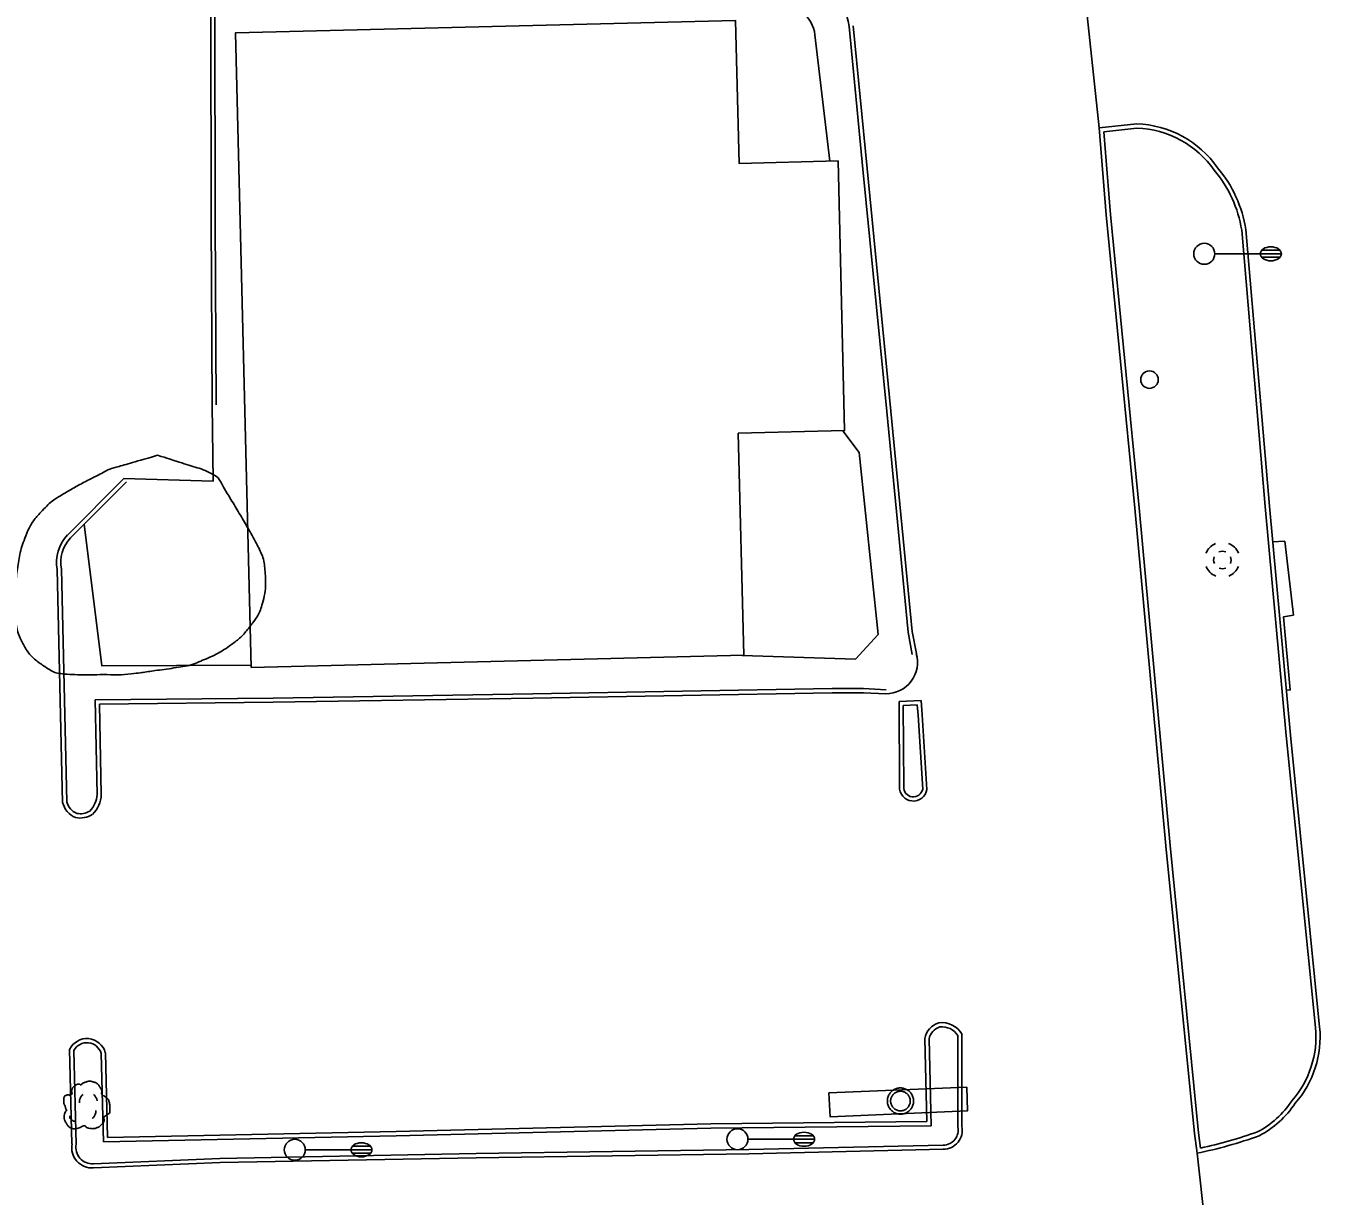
# Model space of a CAD drawing. Extents: x 2145380 to 2157287, y 139568 to 149130.
# Drawn here: x 2150511 to 2150695.7, y 140074.5 to 140241.4 of the extents above; entities that cross this region are included whole.
import ezdxf

# ---------------------------------------------------------------- set-up
doc = ezdxf.new("R2010")
doc.units = 0
for name, color, linetype in [('TOPO_Asphalt', 7, 'Continuous'), ('TOPO_Building', 7, 'Continuous'), ('TOPO_Curb Back', 7, 'Continuous'), ('TOPO_DRAIN_Inlet Grate', 7, 'Continuous'), ('TOPO_DRAIN_Manhole', 7, 'Continuous'), ('TOPO_Light Pole', 7, 'Continuous'), ('TOPO_Misc', 7, 'Continuous'), ('TOPO_Power Pole', 7, 'Continuous'), ('TOPO_Sidewalk', 7, 'Continuous'), ('TOPO_Sign', 7, 'Continuous'), ('TOPO_Tree', 7, 'Continuous'), ('TOPO_Tree Line', 7, 'Continuous')]:
    doc.layers.add(name, color=color, linetype=linetype)

# ---------------------------------------------------------------- blocks, each defined once
blk = doc.blocks.new('LP')
at = {"layer": 'TOPO_Light Pole'}
blk.add_line((3.81, 0), (20.32, 0), dxfattribs=at)
for points in [[(20.32, 0), (27.94, 0)], [(20.32, 0), (23.5, 0)], [(20.83, 1.27), (27.43, 1.27)], [(20.83, 1.27), (23.5, 1.27)], [(23.71, 1.27), (27.43, 1.27)], [(23.71, 0), (27.94, 0)], [(20.83, -1.27), (27.43, -1.27)], [(20.83, -1.27), (23.5, -1.27)], [(23.71, -1.27), (27.43, -1.27)]]:
    blk.add_lwpolyline(points, dxfattribs=at)
blk.add_circle((0, 0), 3.81, dxfattribs=at)
blk.add_ellipse((24.13, 0), major_axis=(3.81, 0), ratio=0.666667, dxfattribs=at)
blk = doc.blocks.new('MHEXST')
at = {"layer": 'TOPO_DRAIN_Manhole'}
for centre, radius, start, end in [((-0.14, 0.26), 12.7, 112.97475, 158.26364), ((-0.14, 0.26), 12.7, 22.07441, 68.69913), ((-0.08, 0.11), 6.35, 157.97219, 204.16105), ((-0.08, 0.11), 6.35, 66.19406, 113.69103), ((-0.08, 0.11), 6.35, 336.80229, 21.40458), ((-0.14, 0.26), 12.7, 202.6921, 248.19382), ((-0.08, 0.11), 6.35, 248.57914, 293.19947), ((-0.14, 0.26), 12.7, 291.79631, 337.30323)]:
    blk.add_arc(centre, radius, start, end, dxfattribs=at)
blk = doc.blocks.new('TREE')
at = {"layer": 'TOPO_Tree'}
for points in [[(-3.49, 17.6), (-3.07, 18.27), (-2.58, 18.8), (-1.9, 19.19), (-1.05, 19.68), (-0.19, 19.96), (0.74, 20.24), (1.62, 20.51), (2.51, 20.82), (3.39, 20.77), (4.1, 20.73), (4.8, 20.47), (5.51, 20.24), (6.43, 19.95), (7.32, 19.73), (8.15, 19.19), (9.36, 18.4), (10.02, 17.21), (10.8, 16.01), (11.24, 15.33), (11.58, 14.62), (11.86, 13.89), (12.17, 13.08), (11.37, 12.02), (11.86, 11.25), (12, 11.03), (12.18, 10.86), (12.39, 10.72), (12.91, 10.35), (13.45, 10.02), (13.97, 9.66), (14.7, 9.16), (15.41, 8.68), (16.09, 8.07), (16.7, 7.53), (16.93, 6.73), (17.15, 5.95), (17.59, 4.38), (17.71, 2.77), (17.68, 1.19), (17.65, -0.25), (17.83, -2.22), (16.62, -3.04), (15.47, -3.83), (14.31, -4.58), (13.16, -5.35)], [(-14.07, -0.4), (-14.17, 0.5), (-14.37, 1.38), (-14.6, 2.25), (-14.84, 3.17), (-15.47, 3.96), (-15.66, 4.9), (-15.8, 5.59), (-15.71, 6.31), (-15.66, 7.01), (-15.6, 7.91), (-15.72, 8.8), (-15.13, 9.66), (-14.62, 10.42), (-13.76, 10.49), (-13.02, 10.72), (-12.18, 10.98), (-11.06, 10), (-10.37, 10.72), (-9.4, 11.74), (-10.29, 13.28), (-9.84, 14.42), (-9.56, 15.15), (-9.32, 15.89), (-8.78, 16.54), (-8.18, 17.26), (-7.5, 17.68), (-6.67, 18.13), (-6.14, 18.41), (-5.61, 18.61), (-5.08, 18.66), (-4.55, 18.71), (-4.02, 18.54), (-3.49, 18.13)], [(-4.21, 5.09), (-4.46, 6.09), (-4.3, 7.21), (-3.84, 8.21), (-3.33, 9.34), (-2.71, 10.27), (-1.64, 10.97)], [(5.89, 11.15), (6.5, 10.68), (6.96, 10.17), (7.36, 9.5), (7.93, 8.56), (8.31, 7.6), (8.46, 6.56)], [(13.16, -5.34), (13.25, -5.81), (13.36, -6.28), (13.45, -6.75), (13.76, -8.52), (12.24, -10.03), (10.8, -11.51), (9.98, -12.34), (9.13, -12.77), (8.15, -13.1), (5.97, -13.83), (3.32, -13.56), (1.27, -13.1), (0.49, -12.92), (-0.06, -11.44), (-0.84, -11.51), (-2.04, -11.61), (-3.28, -12.78), (-4.55, -13.1), (-6.06, -13.47), (-7.77, -14.03), (-9.31, -13.62), (-11.36, -13.09), (-12.84, -11.41), (-14.07, -9.39), (-15.32, -7.35), (-15.61, -5.13), (-15.13, -3.04), (-14.87, -1.89), (-13.91, -0.75), (-13.54, 0.13)], [(-11.38, -4.46), (-11.47, -5.41), (-11.03, -6.32), (-10.09, -7.22), (-9.3, -7.97), (-8.49, -8.26), (-7.7, -8.14)], [(4.79, -6.29), (5.71, -5.66), (6.3, -4.92), (6.81, -3.91), (7.36, -2.81), (7.63, -1.7), (7.54, -0.6)]]:
    blk.add_open_spline(points, degree=3, dxfattribs=at)
blk = doc.blocks.new('POST')
at = {"layer": 'TOPO_Misc'}
for start, end in [(90, 180), (180, 270), (360, 90), (270, 0)]:
    blk.add_arc((-0.01, 0.03), 3.16, start, end, dxfattribs=at)

msp = doc.modelspace()

# ---------------------------------------------------------------- linework, layer by layer
at = {"layer": 'TOPO_Asphalt'}
for p, q in [((2150661.47, 140252.17), (2150664.16, 140226.88)), ((2150678.12, 140080.63), (2150680.8, 140056.77))]:
    msp.add_line(p, q, dxfattribs=at)
msp.add_lwpolyline([(2150524.92, 140176.86), (2150537.73, 140176.5), (2150537.56, 140187.39)], dxfattribs=at)
msp.add_arc((2150633.73, 140150.67), 4.51, 269.8355, 16.008, dxfattribs=at)
at = {"layer": 'TOPO_Building'}
msp.add_lwpolyline([(2150543.14, 140149.93), (2150613.44, 140151.65), (2150612.66, 140183.33), (2150627.83, 140183.71), (2150626.89, 140222.17), (2150612.77, 140221.82), (2150612.27, 140242.2), (2150540.92, 140240.46)], close=True, dxfattribs=at)
at = {"layer": 'TOPO_Curb Back'}
for p, q in [((2150664.16, 140226.88), (2150669.52, 140227.47)), ((2150665.16, 140214.48), (2150664.16, 140226.88)), ((2150664.81, 140226.35), (2150669.54, 140226.87)), ((2150665.76, 140214.53), (2150664.81, 140226.35)), ((2150669.25, 140172.64), (2150665.16, 140214.48)), ((2150669.85, 140172.7), (2150665.76, 140214.53)), ((2150684.5, 140212.31), (2150687.85, 140172.87)), ((2150685.09, 140212.38), (2150688.45, 140172.92)), ((2150687.85, 140172.87), (2150690.85, 140140.21)), ((2150688.45, 140172.92), (2150691.45, 140140.27)), ((2150673.68, 140124.48), (2150669.25, 140172.64)), ((2150674.28, 140124.53), (2150669.85, 140172.7)), ((2150638.75, 140145.2), (2150635.61, 140145.08)), ((2150635.61, 140145.08), (2150635.66, 140132.92)), ((2150638.91, 140143.15), (2150638.75, 140145.2)), ((2150638.19, 140144.58), (2150636.21, 140144.5)), ((2150636.21, 140144.5), (2150636.26, 140132.91)), ((2150638.31, 140143.11), (2150638.19, 140144.58)), ((2150638.97, 140132.56), (2150638.31, 140143.11)), ((2150639.57, 140132.53), (2150638.91, 140143.15)), ((2150690.85, 140140.21), (2150695.02, 140098.55)), ((2150691.45, 140140.27), (2150695.62, 140098.61)), ((2150677.76, 140083.45), (2150673.68, 140124.48)), ((2150678.35, 140083.52), (2150674.28, 140124.53)), ((2150643.98, 140097.4), (2150643.98, 140084.38)), ((2150644.58, 140097.57), (2150644.58, 140084.45)), ((2150517.57, 140081.94), (2150517.23, 140095.41)), ((2150518.17, 140081.89), (2150517.83, 140095.28)), ((2150639.58, 140085.14), (2150639.29, 140096.98)), ((2150640.2, 140084.54), (2150639.89, 140096.93)), ((2150521.73, 140094.86), (2150522.07, 140082.27)), ((2150522.33, 140094.94), (2150522.66, 140082.88)), ((2150563.82, 140083.7), (2150608.72, 140084.81)), ((2150563.84, 140083.11), (2150608.74, 140084.21)), ((2150608.72, 140084.81), (2150639.58, 140085.14)), ((2150608.74, 140084.21), (2150640.2, 140084.54)), ((2150522.07, 140082.27), (2150563.84, 140083.11)), ((2150522.66, 140082.88), (2150563.82, 140083.7)), ((2150678.12, 140080.63), (2150677.76, 140083.45)), ((2150678.63, 140081.35), (2150678.35, 140083.52)), ((2150575.24, 140080.56), (2150538.68, 140079.88)), ((2150614.15, 140081.13), (2150575.24, 140080.56)), ((2150614.16, 140080.53), (2150575.25, 140079.96)), ((2150641.9, 140081.78), (2150614.15, 140081.13)), ((2150641.92, 140081.18), (2150614.16, 140080.53)), ((2150641.91, 140081.78), (2150641.9, 140081.78)), ((2150641.91, 140081.18), (2150641.92, 140081.18)), ((2150538.68, 140079.88), (2150520.62, 140079.12)), ((2150538.7, 140079.28), (2150520.65, 140078.52)), ((2150575.25, 140079.96), (2150538.7, 140079.28))]:
    msp.add_line(p, q, dxfattribs=at)
for points in [[(2150537.37, 140243.65), (2150537.42, 140213.73), (2150537.56, 140187.39)], [(2150537.97, 140243.66), (2150538.02, 140213.73), (2150538.16, 140187.39)], [(2150637.48, 140151.79), (2150636.88, 140154.95), (2150633.84, 140186.43), (2150630.43, 140221.02), (2150628.47, 140241.37)], [(2150638.07, 140151.9), (2150637.47, 140155.04), (2150634.44, 140186.49), (2150631.03, 140221.08), (2150629.07, 140241.44)], [(2150524.9, 140176.83), (2150516.93, 140168.81)], [(2150525.33, 140176.41), (2150517.36, 140168.4)], [(2150515.46, 140163.89), (2150516.23, 140130.67)], [(2150516.06, 140163.95), (2150516.83, 140130.75)], [(2150521.15, 140131.8), (2150520.89, 140145.28), (2150546.29, 140145.55), (2150583.33, 140146.14), (2150626.05, 140146.91), (2150630.53, 140146.92), (2150633.75, 140146.75)], [(2150521.75, 140131.8), (2150521.5, 140144.68), (2150546.3, 140144.95), (2150583.34, 140145.54), (2150626.05, 140146.31), (2150630.51, 140146.32), (2150633.71, 140146.16)]]:
    msp.add_lwpolyline(points, dxfattribs=at)
for centre, radius, start, end in [((2150617.53, 140239.82), 11.05, 8.0821, 39.3379), ((2150669.07, 140212.89), 14.58, 34.7746, 88.238), ((2150669.07, 140212.89), 13.98, 34.6578, 88.0671), ((2150667.27, 140209.55), 17.45, 9.0848, 40.317), ((2150667.27, 140209.55), 18.05, 9.0139, 40.224), ((2150521.06, 140164.91), 5.69, 136.5896, 190.3255), ((2150521.06, 140164.91), 5.09, 136.671, 190.8438), ((2150637.63, 140132.83), 1.97, 177.2185, 351.3013), ((2150637.63, 140132.83), 1.37, 176.6121, 348.8388), ((2150519.19, 140131.33), 3.03, 192.5595, 248.6101), ((2150519.19, 140131.33), 2.43, 193.8716, 247.4712), ((2150517.64, 140131.93), 3.51, 314.5851, 357.945), ((2150517.64, 140131.93), 4.11, 313.6534, 358.1864), ((2150518.75, 140131.61), 3.17, 257.8593, 302.9376), ((2150518.75, 140131.62), 2.57, 258.9467, 301.6981), ((2150642.15, 140096.45), 2.92, 107.5706, 169.4795), ((2150641.7, 140095.96), 3.3, 29.1004, 97.4598), ((2150642.15, 140096.45), 2.32, 108.8763, 168.0101), ((2150641.7, 140095.96), 2.7, 32.2555, 96.3211), ((2150681.29, 140097.21), 13.8, 318.7764, 5.5713), ((2150681.29, 140097.21), 14.4, 318.9305, 5.5742), ((2150519.7, 140094.28), 2.71, 14.256, 155.3323), ((2150519.7, 140094.28), 2.11, 15.9511, 151.7799), ((2150680.26, 140095.76), 13.73, 298.1824, 326.1628), ((2150680.26, 140095.76), 14.33, 298.0013, 326.0094), ((2150641.91, 140083.9), 2.72, 269.8853, 11.5305), ((2150641.91, 140083.9), 2.12, 269.8824, 13.0726), ((2150665, 140144.59), 65.3, 281.5911, 289.6831), ((2150665, 140144.58), 64.68, 282.164, 289.6452), ((2150520.45, 140081.44), 2.92, 170.0489, 273.8894), ((2150520.45, 140081.44), 2.32, 168.65, 274.0746)]:
    msp.add_arc(centre, radius, start, end, dxfattribs=at)
at = {"layer": 'TOPO_DRAIN_Inlet Grate'}
msp.add_lwpolyline([(2150688.91, 140167.84), (2150690.65, 140167.92), (2150691.88, 140157.4), (2150690.46, 140157.12), (2150691.43, 140146.72), (2150690.86, 140146.67)], dxfattribs=at)
at = {"layer": 'TOPO_Power Pole'}
for points in [[(2150633.93, 140088.07), (2150633.93, 140088.2), (2150633.95, 140088.33), (2150633.97, 140088.46), (2150634.01, 140088.59), (2150634.05, 140088.71), (2150634.1, 140088.84), (2150634.16, 140088.96), (2150634.22, 140089.07), (2150634.3, 140089.18), (2150634.38, 140089.28), (2150634.47, 140089.38), (2150634.56, 140089.48), (2150634.67, 140089.56), (2150634.78, 140089.64), (2150634.89, 140089.7), (2150635.01, 140089.76), (2150635.13, 140089.81), (2150635.25, 140089.86), (2150635.38, 140089.89), (2150635.52, 140089.92), (2150635.65, 140089.94), (2150635.78, 140089.94), (2150635.91, 140089.94), (2150636.04, 140089.92), (2150636.17, 140089.91), (2150636.29, 140089.87), (2150636.42, 140089.83), (2150636.54, 140089.78), (2150636.67, 140089.73), (2150636.78, 140089.67), (2150636.89, 140089.59), (2150637, 140089.51), (2150637.09, 140089.43), (2150637.19, 140089.33), (2150637.27, 140089.23), (2150637.35, 140089.12), (2150637.42, 140089.01), (2150637.49, 140088.89), (2150637.54, 140088.77), (2150637.58, 140088.64), (2150637.62, 140088.52), (2150637.65, 140088.38), (2150637.66, 140088.25), (2150637.67, 140088.12), (2150637.67, 140088), (2150637.66, 140087.86), (2150637.64, 140087.73), (2150637.61, 140087.6), (2150637.57, 140087.48), (2150637.53, 140087.35), (2150637.47, 140087.23), (2150637.41, 140087.12), (2150637.34, 140087.01), (2150637.26, 140086.9), (2150637.17, 140086.79), (2150637.08, 140086.7), (2150636.98, 140086.62), (2150636.87, 140086.54), (2150636.76, 140086.47), (2150636.65, 140086.4), (2150636.53, 140086.35), (2150636.4, 140086.3), (2150636.27, 140086.26), (2150636.15, 140086.23), (2150636.01, 140086.21), (2150635.88, 140086.2), (2150635.76, 140086.2), (2150635.63, 140086.21), (2150635.5, 140086.22), (2150635.36, 140086.25), (2150635.24, 140086.29), (2150635.11, 140086.33), (2150634.99, 140086.38), (2150634.87, 140086.45), (2150634.76, 140086.52), (2150634.65, 140086.6), (2150634.55, 140086.68), (2150634.46, 140086.77), (2150634.37, 140086.87), (2150634.29, 140086.98), (2150634.21, 140087.09), (2150634.15, 140087.2), (2150634.09, 140087.32), (2150634.04, 140087.45), (2150634, 140087.57), (2150633.97, 140087.69), (2150633.95, 140087.83), (2150633.93, 140087.96), (2150633.93, 140088.07)], [(2150634.4, 140088.07), (2150634.4, 140088.18), (2150634.42, 140088.3), (2150634.44, 140088.41), (2150634.48, 140088.52), (2150634.51, 140088.63), (2150634.56, 140088.73), (2150634.62, 140088.82), (2150634.69, 140088.92), (2150634.76, 140089.01), (2150634.84, 140089.09), (2150634.93, 140089.17), (2150635.03, 140089.23), (2150635.12, 140089.29), (2150635.22, 140089.34), (2150635.33, 140089.39), (2150635.44, 140089.43), (2150635.55, 140089.45), (2150635.66, 140089.47), (2150635.78, 140089.47), (2150635.89, 140089.47), (2150636, 140089.46), (2150636.12, 140089.44), (2150636.23, 140089.4), (2150636.33, 140089.37), (2150636.44, 140089.32), (2150636.53, 140089.26), (2150636.63, 140089.2), (2150636.72, 140089.13), (2150636.81, 140089.05), (2150636.88, 140088.96), (2150636.95, 140088.87), (2150637.01, 140088.77), (2150637.07, 140088.67), (2150637.11, 140088.57), (2150637.15, 140088.46), (2150637.18, 140088.35), (2150637.19, 140088.23), (2150637.2, 140088.12), (2150637.2, 140088.01), (2150637.19, 140087.9), (2150637.17, 140087.78), (2150637.15, 140087.67), (2150637.11, 140087.56), (2150637.06, 140087.46), (2150637.01, 140087.36), (2150636.95, 140087.26), (2150636.88, 140087.17), (2150636.8, 140087.09), (2150636.72, 140087.01), (2150636.62, 140086.93), (2150636.53, 140086.88), (2150636.43, 140086.82), (2150636.32, 140086.77), (2150636.22, 140086.73), (2150636.1, 140086.7), (2150635.99, 140086.68), (2150635.87, 140086.67), (2150635.77, 140086.67), (2150635.66, 140086.68), (2150635.55, 140086.69), (2150635.43, 140086.71), (2150635.32, 140086.75), (2150635.22, 140086.79), (2150635.11, 140086.85), (2150635.02, 140086.91), (2150634.92, 140086.98), (2150634.84, 140087.05), (2150634.76, 140087.14), (2150634.68, 140087.23), (2150634.61, 140087.32), (2150634.56, 140087.42), (2150634.51, 140087.52), (2150634.47, 140087.63), (2150634.44, 140087.74), (2150634.42, 140087.85), (2150634.4, 140087.97), (2150634.4, 140088.07)]]:
    msp.add_lwpolyline(points, dxfattribs=at)
at = {"layer": 'TOPO_Sidewalk'}
for points in [[(2150623.6, 140240.17), (2150625.73, 140222.14)], [(2150627.57, 140183.7), (2150629.92, 140180.6), (2150632.64, 140154.64), (2150629.37, 140151.08), (2150613.2, 140151.64)], [(2150543.13, 140150.23), (2150521.85, 140150.15), (2150519.29, 140170.34)]]:
    msp.add_lwpolyline(points, dxfattribs=at)
msp.add_arc((2150618.66, 140239.53), 4.98, 7.3213, 95.0555, dxfattribs=at)
at = {"layer": 'TOPO_Sign'}
msp.add_lwpolyline([(2150645.25, 140090.06), (2150625.6, 140089.22), (2150625.75, 140085.82), (2150645.39, 140086.67)], close=True, dxfattribs=at)
at = {"layer": 'TOPO_Tree Line'}
msp.add_open_spline([(2150529.79, 140180.19), (2150527.76, 140179.6), (2150525.73, 140179.02), (2150523.7, 140178.43), (2150522.69, 140178.13), (2150521.78, 140177.59), (2150520.83, 140177.12), (2150519.11, 140176.26), (2150517.45, 140175.34), (2150515.79, 140174.34), (2150514.9, 140173.81), (2150514.14, 140173.15), (2150513.41, 140172.38), (2150512.27, 140171.17), (2150511.39, 140169.84), (2150510.82, 140168.3), (2150510.39, 140167.18), (2150510.11, 140166.05), (2150509.92, 140164.88), (2150509.74, 140163.72), (2150509.6, 140162.57), (2150509.52, 140161.41), (2150509.41, 140159.81), (2150509.46, 140158.21), (2150509.58, 140156.61), (2150509.66, 140155.57), (2150509.93, 140154.59), (2150510.43, 140153.61), (2150511.22, 140152.06), (2150512.33, 140150.96), (2150513.79, 140149.98), (2150514.54, 140149.48), (2150515.29, 140149.09), (2150516.13, 140149.02), (2150517.62, 140148.9), (2150519.11, 140148.86), (2150520.6, 140148.88), (2150522.59, 140148.92), (2150524.59, 140148.83), (2150526.58, 140149.07), (2150527.52, 140149.19), (2150528.45, 140149.32), (2150529.39, 140149.46), (2150530.74, 140149.65), (2150532.09, 140149.84), (2150533.44, 140150.05), (2150534.6, 140150.23), (2150535.67, 140150.71), (2150536.76, 140151.17), (2150537.9, 140151.65), (2150538.95, 140152.23), (2150539.97, 140152.95), (2150541.39, 140153.94), (2150542.5, 140155.11), (2150543.54, 140156.54), (2150544.1, 140157.31), (2150544.49, 140158.11), (2150544.73, 140159.01), (2150545.13, 140160.45), (2150545.24, 140161.93), (2150545.14, 140163.37), (2150545.06, 140164.35), (2150544.96, 140165.36), (2150544.53, 140166.31), (2150544.12, 140167.21), (2150543.67, 140168.02), (2150543.2, 140168.86), (2150542.04, 140170.9), (2150540.86, 140172.9), (2150539.63, 140174.91), (2150539.03, 140175.9), (2150538.5, 140177.06), (2150537.44, 140177.6), (2150536.31, 140178.18), (2150535.13, 140178.49), (2150533.95, 140178.86), (2150532.56, 140179.31), (2150531.18, 140179.75), (2150529.79, 140180.19)], degree=3, dxfattribs=at)

# ---------------------------------------------------------------- block references
at = {"layer": 'TOPO_DRAIN_Manhole', "xscale": 0.19685000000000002, "yscale": 0.19685000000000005}
msp.add_blockref('MHEXST', (2150681.75, 140165.23), dxfattribs=at)
at = {"layer": 'TOPO_Light Pole', "xscale": 0.39370000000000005, "yscale": 0.3937000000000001}
for p in [(2150679.16, 140208.93), (2150612.54, 140082.62), (2150549.37, 140081.11)]:
    msp.add_blockref('LP', p, dxfattribs=at)
at = {"layer": 'TOPO_Misc', "xscale": 0.39370000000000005, "yscale": 0.3937000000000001}
msp.add_blockref('POST', (2150671.34, 140190.97), dxfattribs=at)
at = {"layer": 'TOPO_Tree', "xscale": 0.19685000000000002, "yscale": 0.19685000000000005}
msp.add_blockref('TREE', (2150519.49, 140086.82), dxfattribs=at)

doc.saveas('drawing.dxf')
